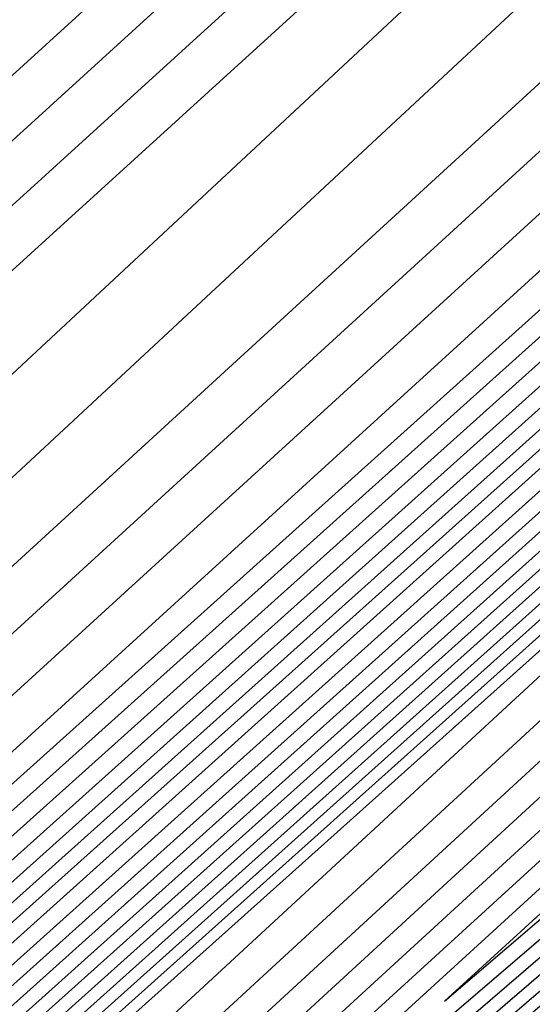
# Model space of a CAD drawing. Extents: x 3249832 to 3255657, y 13789405 to 13793316.
# Tile 890 of 1056: x 3253210.459 to 3253210.727, y 13791259.738 to 13791260.251. Entities that reach past the tile are written whole.
import ezdxf

# ---------------------------------------------------------------- set-up
doc = ezdxf.new("R2010")
doc.units = 0
doc.header["$LTSCALE"] = 100
doc.header["$MEASUREMENT"] = 0
for name, color, linetype in [('GRATIO_03231_CON', 1, 'CONTINUOUS'), ('GRATIO_0323_ICON', 1, 'CONTINUOUS'), ('TARGETS_EAST', 7, 'CONTINUOUS')]:
    doc.layers.add(name, color=color, linetype=linetype)

# ---------------------------------------------------------------- blocks, each defined once
blk = doc.blocks.new('Gratio_032316_contours')
at = {"layer": 'GRATIO_03231_CON', "color": 1, "linetype": 'Continuous', "flags": 128}
for points in [[(3253294.70431, 13791334.16656), (3253282.42631, 13791323.48505), (3253267.98745, 13791310.88591), (3253255.7185, 13791300.16342), (3253255.7185, 13791300.16342), (3253248.86632, 13791294.16552), (3253246.34201, 13791291.95481), (3253245.97275, 13791291.64758), (3253245.6988, 13791291.44962), (3253243.91279, 13791289.92481), (3253239.12041, 13791285.72655), (3253230.57831, 13791278.17623), (3253220.5468, 13791269.26709), (3253212.03713, 13791261.66037), (3253207.15812, 13791257.22441), (3253204.40898, 13791254.65598), (3253201.38649, 13791251.85899)], [(3253293.53199, 13791333.12925), (3253281.55121, 13791322.70622), (3253267.46214, 13791310.41166), (3253255.49098, 13791299.9477), (3253255.49098, 13791299.9477), (3253248.80612, 13791294.09318), (3253246.34458, 13791291.93395), (3253245.98558, 13791291.63258), (3253245.72656, 13791291.44569), (3253244.03802, 13791290.00603), (3253239.5087, 13791286.04039), (3253231.43675, 13791278.90691), (3253221.95787, 13791270.48904), (3253213.91715, 13791263.30158), (3253209.28916, 13791259.09418), (3253206.56647, 13791256.55602), (3253203.37112, 13791253.61112), (3253198.43501, 13791249.15506)], [(3253299.21969, 13791338.01181), (3253292.94584, 13791332.61059), (3253281.11367, 13791322.3168), (3253267.19948, 13791310.17454), (3253255.37722, 13791299.83984), (3253255.37722, 13791299.83983), (3253248.77601, 13791294.05701), (3253246.34587, 13791291.92352), (3253245.99199, 13791291.62508), (3253245.74044, 13791291.44372), (3253244.10063, 13791290.04663), (3253239.70285, 13791286.19731), (3253231.86597, 13791279.27225), (3253222.6634, 13791271.10001), (3253214.85715, 13791264.12218), (3253210.35468, 13791260.02907), (3253207.64522, 13791257.50604), (3253204.36344, 13791254.48718), (3253199.25939, 13791249.88337)], [(3253298.55474, 13791337.42533), (3253292.35968, 13791332.09194), (3253280.67612, 13791321.92739), (3253266.93683, 13791309.93742), (3253255.26346, 13791299.73197), (3253255.26346, 13791299.73197), (3253248.74591, 13791294.02084), (3253246.34715, 13791291.91308), (3253245.99841, 13791291.61758), (3253245.75432, 13791291.44175), (3253244.16325, 13791290.08724), (3253239.89699, 13791286.35423), (3253232.29519, 13791279.63759), (3253223.36893, 13791271.71098), (3253215.79716, 13791264.94278), (3253211.4202, 13791260.96396), (3253208.72397, 13791258.45606), (3253205.35575, 13791255.36324), (3253200.08377, 13791250.61169)], [(3253297.8898, 13791336.83884), (3253291.77352, 13791331.57328), (3253280.23857, 13791321.53798), (3253266.67418, 13791309.70029), (3253255.14969, 13791299.62411), (3253255.14969, 13791299.62411), (3253248.71581, 13791293.98467), (3253246.34844, 13791291.90265), (3253246.00482, 13791291.61008), (3253245.7682, 13791291.43979), (3253244.22587, 13791290.12785), (3253240.09114, 13791286.51115), (3253232.72441, 13791280.00293), (3253224.07447, 13791272.32196), (3253216.73717, 13791265.76338), (3253212.48572, 13791261.89885), (3253209.80272, 13791259.40608), (3253206.34807, 13791256.23931), (3253200.90814, 13791251.34)], [(3253296.5599, 13791335.66587), (3253290.6012, 13791330.53597), (3253279.36346, 13791320.75917), (3253266.14871, 13791309.22624), (3253254.92163, 13791299.40902), (3253254.92163, 13791299.40903), (3253248.65441, 13791293.91375), (3253246.34916, 13791291.88397), (3253246.0155, 13791291.59761), (3253245.79411, 13791291.43804), (3253244.34991, 13791290.21048), (3253240.47889, 13791286.82562), (3253233.5827, 13791280.7338), (3253225.48551, 13791273.54393), (3253218.61718, 13791267.40458), (3253214.61676, 13791263.76863), (3253211.96021, 13791261.30613), (3253208.3327, 13791257.99143), (3253202.5569, 13791252.79662), (3253198.00539, 13791248.68464)], [(3253295.89496, 13791335.07939), (3253290.01504, 13791330.01731), (3253278.92589, 13791320.36978), (3253265.8859, 13791308.9893), (3253254.80734, 13791299.30179), (3253254.80734, 13791299.30179), (3253248.62314, 13791293.87896), (3253246.34863, 13791291.87568), (3253246.01981, 13791291.5926), (3253245.80618, 13791291.43822), (3253244.41135, 13791290.25247), (3253240.67251, 13791286.98316), (3253234.01176, 13791281.09932), (3253226.19103, 13791274.15492), (3253219.55719, 13791268.22518), (3253215.68228, 13791264.70352), (3253213.03896, 13791262.25615), (3253209.32502, 13791258.8675), (3253203.38128, 13791253.52494), (3253198.62056, 13791249.22763)], [(3253295.23001, 13791334.4929), (3253289.42888, 13791329.49866), (3253278.48833, 13791319.98039), (3253265.62309, 13791308.75236), (3253254.69306, 13791299.19455), (3253254.69306, 13791299.19455), (3253248.59186, 13791293.84417), (3253246.34811, 13791291.86739), (3253246.02412, 13791291.58759), (3253245.81824, 13791291.43839), (3253244.4728, 13791290.29446), (3253240.86613, 13791287.1407), (3253234.44083, 13791281.46484), (3253226.89654, 13791274.76592), (3253220.4972, 13791269.04579), (3253216.7478, 13791265.63841), (3253214.1177, 13791263.20617), (3253210.31733, 13791259.74356), (3253204.20565, 13791254.25325), (3253199.23573, 13791249.77062)], [(3253294.56507, 13791333.90642), (3253288.84272, 13791328.98), (3253278.05076, 13791319.591), (3253265.36028, 13791308.51542), (3253254.57877, 13791299.08731), (3253254.57877, 13791299.08731), (3253248.56059, 13791293.80939), (3253246.34758, 13791291.8591), (3253246.02843, 13791291.58257), (3253245.83031, 13791291.43857), (3253244.53425, 13791290.33645), (3253241.05975, 13791287.29824), (3253234.86989, 13791281.83037), (3253227.60205, 13791275.37691), (3253221.43721, 13791269.86639), (3253217.81332, 13791266.5733), (3253215.19645, 13791264.15619), (3253211.30965, 13791260.61962), (3253205.03003, 13791254.98156), (3253199.8509, 13791250.3136)], [(3253293.23517, 13791332.73345), (3253287.67041, 13791327.94269), (3253277.17563, 13791318.81222), (3253264.83466, 13791308.04155), (3253254.35019, 13791298.87283), (3253254.35019, 13791298.87283), (3253248.49805, 13791293.73981), (3253246.34653, 13791291.84252), (3253246.03705, 13791291.57255), (3253245.85444, 13791291.43892), (3253244.65714, 13791290.42044), (3253241.44699, 13791287.61333), (3253235.72802, 13791282.56142), (3253229.01308, 13791276.59891), (3253223.31722, 13791271.50759), (3253219.94436, 13791268.44307), (3253217.35394, 13791266.05623), (3253213.29428, 13791262.37175), (3253206.67878, 13791256.43818), (3253201.08124, 13791251.39958)], [(3253287.08425, 13791327.42403), (3253276.73806, 13791318.42283), (3253264.57185, 13791307.80461), (3253254.2359, 13791298.76559), (3253254.2359, 13791298.76559), (3253248.46678, 13791293.70503), (3253246.346, 13791291.83423), (3253246.04136, 13791291.56753), (3253245.86651, 13791291.4391), (3253244.71859, 13791290.46243), (3253241.64061, 13791287.77087), (3253236.15708, 13791282.92694), (3253229.71859, 13791277.2099), (3253224.25723, 13791272.32819), (3253221.00988, 13791269.37796), (3253218.43269, 13791267.00625), (3253214.2866, 13791263.24781), (3253207.50316, 13791257.1665), (3253201.69641, 13791251.94257)], [(3253215.27891, 13791264.12388), (3253208.32754, 13791257.89481), (3253202.31158, 13791252.48555), (3253202.06145, 13791252.14692), (3253210.64096, 13791259.57751), (3253224.04748, 13791271.26706)], [(3253216.27123, 13791264.99994), (3253209.15191, 13791258.62312), (3253202.92675, 13791253.02854), (3253202.47191, 13791252.50846), (3253210.88862, 13791259.7953), (3253224.17827, 13791271.38219)], [(3253218.25586, 13791266.75207), (3253210.80067, 13791260.07975), (3253204.15709, 13791254.11451), (3253203.29283, 13791253.23153), (3253211.38394, 13791260.2309), (3253224.43985, 13791271.61246)], [(3253219.24818, 13791267.62813), (3253211.62504, 13791260.80806), (3253204.77226, 13791254.6575), (3253203.70329, 13791253.59307), (3253211.6316, 13791260.4487), (3253224.57064, 13791271.72759)], [(3253220.24049, 13791268.50419), (3253212.44942, 13791261.53637), (3253205.38743, 13791255.20049), (3253204.11375, 13791253.95461), (3253211.87926, 13791260.6665), (3253224.70143, 13791271.84272)], [(3253221.23281, 13791269.38026), (3253213.2738, 13791262.26468), (3253206.0026, 13791255.74348), (3253204.52421, 13791254.31615), (3253212.12692, 13791260.88429), (3253224.83222, 13791271.95786)], [(3253223.21744, 13791271.13238), (3253214.92255, 13791263.72131), (3253207.23294, 13791256.82945), (3253205.34514, 13791255.03922), (3253212.62225, 13791261.31989), (3253225.0938, 13791272.18812)], [(3253215.74693, 13791264.44962), (3253207.84811, 13791257.37244), (3253205.7556, 13791255.40076), (3253212.86991, 13791261.53769), (3253225.22459, 13791272.30326)], [(3253216.57131, 13791265.17793), (3253208.46329, 13791257.91542), (3253206.16606, 13791255.7623), (3253213.11757, 13791261.75549), (3253225.35538, 13791272.41839)], [(3253217.39568, 13791265.90624), (3253209.07846, 13791258.45841), (3253206.57652, 13791256.12384), (3253213.36523, 13791261.97329), (3253225.48617, 13791272.53352)], [(3253219.04444, 13791267.36287), (3253210.3088, 13791259.54439), (3253207.39744, 13791256.84691), (3253213.86055, 13791262.40888), (3253225.74775, 13791272.76379)], [(3253219.86882, 13791268.09118), (3253210.92397, 13791260.08737), (3253207.8079, 13791257.20845), (3253214.10821, 13791262.62668), (3253225.87854, 13791272.87892)], [(3253220.69319, 13791268.81949), (3253211.53914, 13791260.63036), (3253208.21836, 13791257.56999), (3253214.35587, 13791262.84448), (3253226.00933, 13791272.99405)], [(3253221.51757, 13791269.54781), (3253212.15431, 13791261.17335), (3253208.62882, 13791257.93153), (3253214.60353, 13791263.06227), (3253226.14013, 13791273.10919)], [(3253223.16632, 13791271.00443), (3253213.38465, 13791262.25932), (3253209.44974, 13791258.6546), (3253215.09886, 13791263.49787), (3253226.40171, 13791273.33945)], [(3253223.9907, 13791271.73274), (3253213.99982, 13791262.80231), (3253209.8602, 13791259.01614), (3253215.34652, 13791263.71567), (3253226.5325, 13791273.45458)], [(3253224.81508, 13791272.46105), (3253214.61499, 13791263.3453), (3253210.27066, 13791259.37768), (3253215.59418, 13791263.93347)], [(3253215.23016, 13791263.88828), (3253210.68112, 13791259.73922), (3253215.84184, 13791264.15127)]]:
    blk.add_lwpolyline(points, dxfattribs=at)
at = {"layer": 'GRATIO_0323_ICON', "color": 7, "linetype": 'Continuous', "flags": 128}
for points in [[(3253294.11815, 13791333.64791), (3253281.98876, 13791323.09563), (3253267.72479, 13791310.64878), (3253255.60474, 13791300.05556), (3253255.60474, 13791300.05556), (3253248.83622, 13791294.12935), (3253246.3433, 13791291.94438), (3253245.97917, 13791291.64008), (3253245.71268, 13791291.44765), (3253243.9754, 13791289.96542), (3253239.31456, 13791285.88347), (3253231.00753, 13791278.54157), (3253221.25234, 13791269.87807), (3253212.97714, 13791262.48097), (3253208.22364, 13791258.15929), (3253205.48773, 13791255.606), (3253202.3788, 13791252.73505), (3253197.61064, 13791248.42675)], [(3253297.22485, 13791336.25236), (3253291.18736, 13791331.05463), (3253279.80103, 13791321.14857), (3253266.41152, 13791309.46318), (3253255.03592, 13791299.51627), (3253255.03592, 13791299.51627), (3253248.68568, 13791293.94854), (3253246.34968, 13791291.89227), (3253246.01119, 13791291.60264), (3253245.78203, 13791291.43788), (3253244.28846, 13791290.1685), (3253240.28527, 13791286.66808), (3253233.15363, 13791280.36827), (3253224.78, 13791272.93293), (3253217.67718, 13791266.58398), (3253213.55124, 13791262.83374), (3253210.88146, 13791260.35611), (3253207.34038, 13791257.11537), (3253201.73252, 13791252.06831)], [(3253293.90012, 13791333.31993), (3253288.25656, 13791328.46134), (3253277.61319, 13791319.20161), (3253265.09747, 13791308.27849), (3253254.46448, 13791298.98007), (3253254.46448, 13791298.98007), (3253248.52932, 13791293.7746), (3253246.34705, 13791291.85081), (3253246.03274, 13791291.57756), (3253245.84238, 13791291.43874), (3253244.5957, 13791290.37845), (3253241.25337, 13791287.45579), (3253235.29895, 13791282.19589), (3253228.30757, 13791275.98791), (3253222.37721, 13791270.68699), (3253218.87884, 13791267.50819), (3253216.2752, 13791265.10621), (3253212.30196, 13791261.49569), (3253205.85441, 13791255.70987), (3253200.46607, 13791250.85659)], [(3253217.26355, 13791265.876), (3253209.97629, 13791259.35143), (3253203.54192, 13791253.57153), (3253202.88237, 13791252.87), (3253211.13628, 13791260.0131), (3253224.30906, 13791271.49733)], [(3253222.22513, 13791270.25632), (3253214.09818, 13791262.993), (3253206.61777, 13791256.28646), (3253204.93468, 13791254.67769), (3253212.37458, 13791261.10209), (3253224.96301, 13791272.07299)], [(3253218.22006, 13791266.63456), (3253209.69363, 13791259.0014), (3253206.98698, 13791256.48538), (3253213.61289, 13791262.19108), (3253225.61696, 13791272.64865)], [(3253222.34195, 13791270.27612), (3253212.76948, 13791261.71633), (3253209.03928, 13791258.29307), (3253214.8512, 13791263.28007), (3253226.27092, 13791273.22432)]]:
    blk.add_lwpolyline(points, dxfattribs=at)

msp = doc.modelspace()

# ---------------------------------------------------------------- block references
at = {"layer": 'TARGETS_EAST'}
msp.add_blockref('Gratio_032316_contours', (0, 0), dxfattribs=at)

doc.saveas('drawing.dxf')
